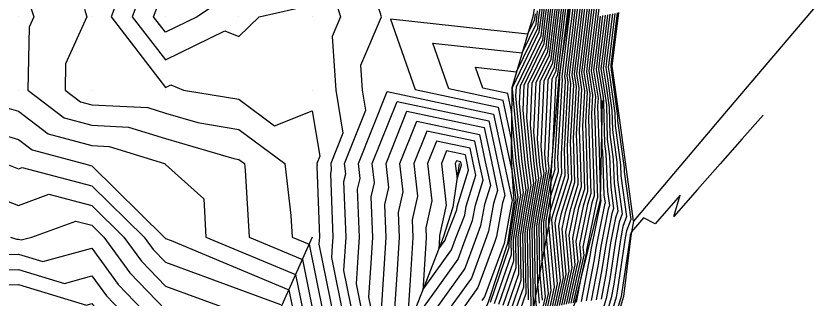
# Model space of a CAD drawing. Extents: x 2188792 to 2191981, y 386090 to 389710.
# Drawn here: x 2191069.9 to 2191179.7, y 388491.8 to 388530.3 of the extents above; entities that cross this region are included whole.
import ezdxf

# ---------------------------------------------------------------- set-up
doc = ezdxf.new("R2010")
doc.units = 0
for name, color, linetype in [('DTM Contours Major', 7, 'Continuous'), ('DTM Contours Minor', 7, 'Continuous'), ('Exist DTM QL2 LIDAR Elevation Point', 7, 'Continuous'), ('PH Exist DTM Breakline', 7, 'Continuous')]:
    doc.layers.add(name, color=color, linetype=linetype)

msp = doc.modelspace()

# ---------------------------------------------------------------- linework, layer by layer
at = {"layer": 'DTM Contours Major'}
for points in [[(2191099.39, 388457.47), (2191100.29, 388458.95), (2191104.36, 388463.62), (2191105.19, 388465.45), (2191109.63, 388471.23), (2191109.75, 388472.16), (2191115.04, 388480.5), (2191115.35, 388483.95), (2191115.95, 388488.58), (2191114.51, 388495.69), (2191114.68, 388498.28), (2191114.81, 388500.23), (2191114.52, 388507.81), (2191114.76, 388508.84), (2191114.59, 388510.25), (2191117.5, 388517.54), (2191117.06, 388520.25), (2191116.83, 388523.64), (2191119.61, 388530.25), (2191117.41, 388537.45)], [(2191141.9, 388490.58), (2191142.34, 388492.56), (2191141.78, 388498.72), (2191141.73, 388502.31), (2191141.85, 388503.1), (2191142.68, 388507.62), (2191143.26, 388509.49), (2191143.24, 388510.01), (2191143.23, 388510.48), (2191143.88, 388521.92), (2191143.87, 388521.99), (2191144.25, 388525.13), (2191144.79, 388529.52), (2191145.67, 388536.64)], [(2191147.16, 388535.83), (2191146.43, 388529.79), (2191146.23, 388528.2), (2191145.52, 388522.34), (2191145.75, 388520.93), (2191145.31, 388513.19), (2191145.38, 388510.72), (2191145.47, 388507.99), (2191144.02, 388503.34), (2191143.71, 388501.77), (2191144.34, 388494.74), (2191143.49, 388490.89)], [(2191100.21, 388534.08), (2191094.55, 388530.25), (2191090.21, 388528.12), (2191088.58, 388530.25), (2191090.21, 388534.54)], [(2191140.31, 388490.74), (2191140.14, 388501.37), (2191140.51, 388503.73), (2191141.4, 388508.59), (2191141.2, 388510.09), (2191140.87, 388513.59), (2191141.22, 388521.42), (2191142.7, 388524.47), (2191143.36, 388529.75), (2191143.96, 388534.64)], [(2191148.59, 388534.32), (2191148.08, 388530.09), (2191147.67, 388526.79), (2191147.18, 388522.69), (2191147.62, 388519.95), (2191147.38, 388515.9), (2191147.53, 388511.44), (2191147.68, 388506.48), (2191147.06, 388504.47), (2191146.09, 388499.71), (2191146.35, 388496.92), (2191145.08, 388491.2)], [(2191137.41, 388490.78), (2191138.65, 388494.37), (2191138.55, 388500.42), (2191139.18, 388504.35), (2191139.65, 388506.96), (2191139.18, 388510.42), (2191138.42, 388518.49), (2191138.53, 388520.83), (2191141.57, 388527.11), (2191141.92, 388529.98), (2191142.25, 388532.63)], [(2191140.54, 388530.63), (2191140.49, 388530.21), (2191140.43, 388529.75), (2191139.51, 388527.85), (2191120.84, 388529.9), (2191124.2, 388520.33), (2191135.53, 388517.93), (2191137.06, 388510.71), (2191137.36, 388509.33), (2191137.9, 388505.32), (2191137.84, 388504.97), (2191136.97, 388499.48), (2191136.98, 388498.77), (2191134.42, 388491.34)], [(2191149.73, 388530.4), (2191149.11, 388525.38), (2191148.83, 388523.04), (2191149.48, 388518.96), (2191149.46, 388518.61), (2191149.58, 388514.99), (2191149.64, 388512.32), (2191149.69, 388511.97), (2191149.91, 388505.95), (2191150.06, 388504.9), (2191149.97, 388504.64), (2191148.8, 388498.75), (2191148.58, 388497.2), (2191147.48, 388491.56)], [(2191151.38, 388530.7), (2191150.55, 388523.97), (2191150.48, 388523.39), (2191150.66, 388522.27), (2191151.37, 388517.12), (2191151.41, 388515.45), (2191152.15, 388510.08), (2191152.21, 388508.59), (2191152.97, 388503.04), (2191152.48, 388501.68), (2191152.14, 388499.92), (2191151.24, 388493.84), (2191150.88, 388491.98), (2191149.47, 388487.23)], [(2191068, 388518.04), (2191070.21, 388517.38), (2191074.28, 388514.32), (2191080.21, 388512.71), (2191082.55, 388512.59), (2191090.08, 388510.25), (2191090.21, 388510.13), (2191095.45, 388505.48), (2191095.74, 388500.25), (2191107.93, 388495.15), (2191108.91, 388490.3)], [(2191132.32, 388513.3), (2191125.79, 388514.68), (2191124.02, 388510.25), (2191124.53, 388505.81), (2191123.8, 388502.58), (2191123.89, 388500.2), (2191123.51, 388494.38), (2191123.07, 388487.54), (2191127.1, 388493.13), (2191130.07, 388497.26), (2191131.03, 388499.9), (2191132.03, 388502.52), (2191132.4, 388504.59), (2191133.46, 388507.98), (2191132.93, 388510.43), (2191132.32, 388513.3)], [(2191067.85, 388497.89), (2191070.21, 388497.92), (2191073.55, 388496.91), (2191080.21, 388498.73), (2191083.78, 388493.82), (2191087.21, 388490.25), (2191087.92, 388487.96), (2191092.25, 388486.98), (2191096.16, 388484.81), (2191101.14, 388482.94), (2191100.98, 388481.18), (2191100.67, 388480.68), (2191100.14, 388476.82), (2191099.23, 388475.64), (2191095.64, 388467.7), (2191094.08, 388465.91), (2191090.51, 388460.05), (2191088.95, 388455.21), (2191085.92, 388451.01), (2191084.18, 388447.68), (2191081.45, 388443.85), (2191079.59, 388440.23), (2191070.41, 388434.68), (2191068.57, 388432.29)]]:
    msp.add_lwpolyline(points, dxfattribs=at)
at = {"layer": 'DTM Contours Minor'}
for points in [[(2191089.07, 388539.11), (2191085.7, 388530.25), (2191090.21, 388524.37), (2191098.3, 388528.33), (2191100.21, 388527.53), (2191102.96, 388530.25), (2191110.21, 388531.84)], [(2191142.22, 388490.64), (2191142.74, 388493), (2191142.08, 388500.32), (2191142.05, 388502.5), (2191142.12, 388502.98), (2191142.62, 388505.72), (2191143.7, 388509.19), (2191143.67, 388510.15), (2191143.64, 388511.02), (2191144.25, 388521.72), (2191144.2, 388522.06), (2191145.08, 388529.33), (2191145.11, 388529.55), (2191146.01, 388537.04)], [(2191146.3, 388536.74), (2191145.44, 388529.61), (2191145.37, 388529.05), (2191144.53, 388522.13), (2191144.63, 388521.53), (2191144.06, 388511.56), (2191144.1, 388510.29), (2191144.14, 388508.89), (2191142.57, 388503.82), (2191142.39, 388502.85), (2191142.36, 388502.68), (2191142.37, 388501.92), (2191143.14, 388493.43), (2191142.54, 388490.7)], [(2191070.21, 388536.68), (2191072.31, 388530.25), (2191071.66, 388528.8), (2191071.49, 388520.25), (2191076.46, 388516.5), (2191080.21, 388515.48), (2191085.19, 388515.23), (2191090.21, 388513.67), (2191099.53, 388510.93), (2191100.21, 388510.82), (2191100.98, 388510.25), (2191101.08, 388509.38), (2191101.6, 388500.25), (2191108.86, 388497.21), (2191110.32, 388489.95)], [(2191141.54, 388491.69), (2191141.19, 388495.53), (2191141.09, 388501.93), (2191141.32, 388503.35), (2191142.45, 388509.57), (2191142.41, 388509.9), (2191142.33, 388510.66), (2191142.84, 388521.77), (2191143.39, 388522.89), (2191144.22, 388529.61), (2191144.99, 388535.84)], [(2191141.58, 388490.51), (2191141.94, 388492.12), (2191141.49, 388497.13), (2191141.41, 388502.12), (2191141.59, 388503.23), (2191142.73, 388509.52), (2191142.82, 388509.79), (2191142.81, 388509.87), (2191142.81, 388509.93), (2191142.93, 388512.09), (2191143.38, 388521.89), (2191143.61, 388522.36), (2191144.5, 388529.57), (2191145.33, 388536.24)], [(2191146.58, 388536.43), (2191145.77, 388529.67), (2191145.66, 388528.76), (2191144.86, 388522.2), (2191145, 388521.33), (2191144.47, 388512.1), (2191144.53, 388510.44), (2191144.59, 388508.59), (2191142.81, 388502.89), (2191142.75, 388502.6), (2191143.54, 388493.87), (2191142.85, 388490.76)], [(2191146.87, 388536.13), (2191146.1, 388529.73), (2191145.94, 388528.48), (2191145.19, 388522.27), (2191145.37, 388521.13), (2191144.89, 388512.64), (2191144.96, 388510.58), (2191145.03, 388508.29), (2191143.42, 388503.12), (2191143.23, 388502.18), (2191143.94, 388494.3), (2191143.17, 388490.82)], [(2191140.74, 388490.82), (2191140.6, 388492.33), (2191140.46, 388501.55), (2191140.78, 388503.6), (2191141.75, 388508.92), (2191141.6, 388510.03), (2191141.35, 388512.61), (2191141.76, 388521.54), (2191142.93, 388523.95), (2191143.64, 388529.71), (2191144.3, 388535.04)], [(2191141.14, 388491.25), (2191140.9, 388493.93), (2191140.78, 388501.74), (2191141.05, 388503.48), (2191142.1, 388509.24), (2191142, 388509.96), (2191141.84, 388511.64), (2191142.3, 388521.65), (2191143.16, 388523.42), (2191143.93, 388529.66), (2191144.64, 388535.44)], [(2191147.44, 388535.53), (2191146.76, 388529.85), (2191146.52, 388527.92), (2191145.85, 388522.41), (2191146.12, 388520.74), (2191145.72, 388513.73), (2191145.81, 388510.87), (2191145.91, 388507.69), (2191144.63, 388503.57), (2191144.19, 388501.36), (2191144.74, 388495.18), (2191143.81, 388490.95)], [(2191147.73, 388535.22), (2191147.09, 388529.91), (2191146.81, 388527.64), (2191146.18, 388522.48), (2191146.49, 388520.54), (2191146.14, 388514.27), (2191146.24, 388511.01), (2191146.36, 388507.39), (2191145.24, 388503.79), (2191144.66, 388500.95), (2191145.14, 388495.61), (2191144.12, 388491.01)], [(2191148.02, 388534.92), (2191147.42, 388529.97), (2191147.1, 388527.35), (2191146.51, 388522.55), (2191146.87, 388520.34), (2191146.55, 388514.81), (2191146.67, 388511.15), (2191146.8, 388507.09), (2191145.84, 388504.02), (2191145.14, 388500.53), (2191145.54, 388496.05), (2191144.44, 388491.07)], [(2191148.3, 388534.62), (2191147.75, 388530.03), (2191147.38, 388527.07), (2191146.85, 388522.62), (2191147.24, 388520.14), (2191146.97, 388515.36), (2191147.1, 388511.29), (2191147.24, 388506.78), (2191146.45, 388504.24), (2191145.62, 388500.12), (2191145.95, 388496.48), (2191144.76, 388491.13)], [(2191084.42, 388534.46), (2191082.82, 388530.25), (2191090.21, 388520.62), (2191090.94, 388520.98), (2191092.67, 388520.25), (2191100.21, 388519.01), (2191105.05, 388515.41), (2191110.21, 388517.44), (2191111.23, 388511.26), (2191110.82, 388510.25), (2191110.85, 388510.05), (2191110.81, 388509.91), (2191111.17, 388500.24), (2191111.15, 388499.84), (2191111.11, 388499.3), (2191113.13, 388489.27)], [(2191138.61, 388490.55), (2191139.32, 388492.61), (2191139.19, 388500.8), (2191139.71, 388504.1), (2191140.35, 388507.61), (2191139.99, 388510.29), (2191139.4, 388516.53), (2191139.6, 388521.07), (2191142.02, 388526.06), (2191142.5, 388529.89), (2191142.93, 388533.43)], [(2191139.65, 388491.73), (2191139.51, 388500.99), (2191139.98, 388503.97), (2191140.7, 388507.94), (2191140.39, 388510.22), (2191139.89, 388515.55), (2191140.14, 388521.18), (2191142.25, 388525.53), (2191142.78, 388529.84), (2191143.28, 388533.84)], [(2191139.98, 388490.86), (2191139.82, 388501.18), (2191140.25, 388503.85), (2191141.05, 388508.26), (2191140.79, 388510.16), (2191140.38, 388514.57), (2191140.68, 388521.3), (2191142.48, 388525), (2191143.07, 388529.8), (2191143.62, 388534.24)], [(2191148.87, 388534.02), (2191148.41, 388530.15), (2191147.96, 388526.51), (2191147.51, 388522.76), (2191147.99, 388519.75), (2191147.8, 388516.44), (2191147.95, 388511.58), (2191148.12, 388506.18), (2191147.66, 388504.7), (2191146.57, 388499.29), (2191146.75, 388497.35), (2191145.39, 388491.26)], [(2191149.16, 388533.71), (2191148.74, 388530.22), (2191148.25, 388526.23), (2191147.84, 388522.83), (2191148.36, 388519.55), (2191148.22, 388516.98), (2191148.38, 388511.72), (2191148.57, 388505.88), (2191148.27, 388504.92), (2191147.05, 388498.88), (2191147.15, 388497.79), (2191145.71, 388491.32)], [(2191149.45, 388533.41), (2191149.07, 388530.28), (2191148.54, 388525.95), (2191148.17, 388522.9), (2191148.74, 388519.35), (2191148.63, 388517.52), (2191148.81, 388511.86), (2191149.01, 388505.58), (2191148.87, 388505.15), (2191147.53, 388498.47), (2191147.55, 388498.23), (2191146.76, 388494.69), (2191146.12, 388491.39)], [(2191113.15, 388533.19), (2191114.04, 388530.25), (2191112.91, 388527.55), (2191113.4, 388520.25), (2191114.37, 388514.4), (2191112.71, 388510.25), (2191112.8, 388509.45), (2191112.67, 388508.86), (2191112.99, 388500.24), (2191112.91, 388499.06), (2191112.81, 388497.49), (2191114.54, 388488.92)], [(2191138.01, 388490.66), (2191138.98, 388493.49), (2191138.87, 388500.61), (2191139.44, 388504.22), (2191140, 388507.28), (2191139.59, 388510.35), (2191138.91, 388517.51), (2191139.06, 388520.95), (2191141.79, 388526.59), (2191142.21, 388529.93), (2191142.59, 388533.03)], [(2191079.21, 388531.25), (2191079.53, 388530.25), (2191076.64, 388523.82), (2191076.57, 388520.25), (2191078.64, 388518.68), (2191080.21, 388518.26), (2191087.83, 388517.87), (2191090.21, 388517.13), (2191094.63, 388515.83), (2191100.21, 388514.91), (2191106.49, 388510.25), (2191107.28, 388503.18), (2191107.45, 388500.25), (2191109.78, 388499.27), (2191111.73, 388489.61)], [(2191135.61, 388491.12), (2191137.65, 388497.01), (2191137.6, 388499.86), (2191138.37, 388504.72), (2191138.6, 388505.98), (2191137.97, 388510.61), (2191137.34, 388517.33), (2191136.82, 388519.78), (2191133.41, 388520.5), (2191132.4, 388523.38), (2191138.01, 388522.76), (2191140.89, 388528.7), (2191141.06, 388530.12), (2191141.22, 388531.43)], [(2191136.21, 388491), (2191137.98, 388496.13), (2191137.92, 388500.05), (2191138.64, 388504.6), (2191138.95, 388506.3), (2191138.38, 388510.55), (2191137.44, 388520.44), (2191137.45, 388520.6), (2191141.11, 388528.17), (2191141.35, 388530.07), (2191141.57, 388531.83)], [(2191136.81, 388490.89), (2191138.31, 388495.25), (2191138.24, 388500.24), (2191138.91, 388504.47), (2191139.3, 388506.63), (2191138.78, 388510.48), (2191137.93, 388519.46), (2191137.99, 388520.71), (2191141.34, 388527.64), (2191141.63, 388530.02), (2191141.91, 388532.23)], [(2191135.02, 388491.23), (2191137.31, 388497.89), (2191137.29, 388499.67), (2191138.1, 388504.85), (2191138.25, 388505.65), (2191137.57, 388510.68), (2191137.3, 388513.54), (2191136.18, 388518.86), (2191128.8, 388520.41), (2191126.62, 388526.64), (2191138.76, 388525.31), (2191140.66, 388529.22), (2191140.77, 388530.16), (2191140.88, 388531.03)], [(2191149.4, 388530.34), (2191148.83, 388525.66), (2191148.5, 388522.97), (2191149.11, 388519.15), (2191149.05, 388518.07), (2191149.24, 388512.01), (2191149.41, 388506.76), (2191149.45, 388505.42), (2191149.48, 388505.27), (2191149.46, 388505.23), (2191148.14, 388498.52), (2191148.04, 388497.87), (2191146.8, 388491.47)], [(2191150.06, 388530.46), (2191149.4, 388525.1), (2191149.16, 388523.11), (2191149.78, 388519.26), (2191149.86, 388518.66), (2191150, 388512.95), (2191150.18, 388511.59), (2191150.37, 388506.48), (2191150.64, 388504.53), (2191150.47, 388504.05), (2191149.47, 388498.99), (2191149.11, 388496.53), (2191148.16, 388491.64)], [(2191150.39, 388530.52), (2191149.69, 388524.82), (2191149.49, 388523.18), (2191150, 388520.01), (2191150.24, 388518.27), (2191150.35, 388513.57), (2191150.68, 388511.21), (2191150.83, 388507.01), (2191151.22, 388504.15), (2191150.97, 388503.46), (2191150.14, 388499.22), (2191149.64, 388495.86), (2191148.84, 388491.73)], [(2191151.05, 388530.64), (2191150.27, 388524.25), (2191150.15, 388523.32), (2191150.44, 388521.52), (2191150.99, 388517.5), (2191151.06, 388514.83), (2191151.66, 388510.45), (2191151.75, 388508.06), (2191152.39, 388503.41), (2191151.98, 388502.27), (2191151.47, 388499.69), (2191150.71, 388494.51), (2191150.2, 388491.89), (2191148.99, 388487.8)], [(2191150.72, 388530.58), (2191149.98, 388524.54), (2191149.82, 388523.25), (2191150.22, 388520.77), (2191150.62, 388517.89), (2191150.7, 388514.2), (2191151.17, 388510.83), (2191151.29, 388507.53), (2191151.81, 388503.78), (2191151.48, 388502.86), (2191150.8, 388499.46), (2191150.18, 388495.18), (2191149.52, 388491.81)], [(2191151.71, 388530.76), (2191150.84, 388523.69), (2191150.82, 388523.46), (2191150.89, 388523.03), (2191151.75, 388516.73), (2191151.77, 388516.08), (2191152.65, 388509.7), (2191152.67, 388509.12), (2191153.55, 388502.67), (2191152.99, 388501.09), (2191152.8, 388500.16), (2191151.77, 388493.17), (2191151.56, 388492.06), (2191149.96, 388486.66)], [(2191117.35, 388488.23), (2191116.21, 388493.89), (2191116.45, 388497.5), (2191116.62, 388500.23), (2191116.38, 388506.77), (2191116.71, 388508.23), (2191116.48, 388510.25), (2191120.4, 388520.07), (2191134.89, 388517), (2191136.23, 388510.66), (2191137.41, 388505.22), (2191137.35, 388505.04), (2191136.39, 388499.6), (2191136.32, 388499.4), (2191133.65, 388492.11), (2191133.29, 388491.61)], [(2191118.76, 388487.89), (2191117.91, 388492.09), (2191118.21, 388496.72), (2191118.44, 388500.22), (2191118.23, 388505.72), (2191118.67, 388507.63), (2191118.36, 388510.25), (2191121.74, 388518.72), (2191134.25, 388516.08), (2191135.41, 388510.6), (2191136.42, 388505.91), (2191136.12, 388504.93), (2191135.3, 388500.33), (2191135, 388499.53), (2191132.76, 388493.39), (2191131.74, 388491.99), (2191130.18, 388489.82)], [(2191119.62, 388490.29), (2191119.98, 388495.94), (2191120.25, 388500.21), (2191120.09, 388504.67), (2191120.62, 388507.02), (2191120.25, 388510.25), (2191123.09, 388517.37), (2191133.61, 388515.15), (2191134.58, 388510.54), (2191135.43, 388506.6), (2191134.88, 388504.82), (2191134.21, 388501.06), (2191133.68, 388499.65), (2191131.86, 388494.68), (2191130.19, 388492.37), (2191127.63, 388488.8)], [(2191121.58, 388487.2), (2191121.32, 388488.48), (2191121.75, 388495.16), (2191122.07, 388500.21), (2191121.94, 388503.62), (2191122.57, 388506.41), (2191122.13, 388510.25), (2191124.44, 388516.02), (2191132.97, 388514.22), (2191133.76, 388510.49), (2191134.45, 388507.29), (2191133.64, 388504.7), (2191133.12, 388501.79), (2191132.36, 388499.78), (2191130.97, 388495.97), (2191128.65, 388492.75), (2191125.07, 388487.79), (2191123.72, 388486.34), (2191120.9, 388481.99), (2191121.58, 388487.2)], [(2191171.56, 388516.85), (2191168.71, 388513.61), (2191165.74, 388510.24), (2191162.65, 388506.73), (2191159.42, 388503.06), (2191160.28, 388505.98), (2191156.88, 388502.07), (2191155.3, 388502.89), (2191153.65, 388500.96), (2191153.49, 388500.5), (2191153.47, 388500.39), (2191152.31, 388492.5), (2191152.24, 388492.15), (2191150.44, 388486.09)], [(2191065.04, 388515.08), (2191070.21, 388513.55), (2191072.09, 388512.13), (2191079.05, 388510.25), (2191080.21, 388509.94), (2191090.06, 388500.25), (2191090.12, 388500.16), (2191090.21, 388500.07), (2191091.02, 388499.77), (2191107.01, 388493.08), (2191107.51, 388490.64)], [(2191131.68, 388512.37), (2191127.13, 388513.33), (2191125.9, 388510.25), (2191126.48, 388505.2), (2191125.65, 388501.53), (2191125.7, 388500.2), (2191125.28, 388493.6), (2191125.25, 388493.09), (2191125.55, 388493.51), (2191129.17, 388498.54), (2191129.71, 388500.03), (2191130.95, 388503.24), (2191131.16, 388504.48), (2191132.47, 388508.67), (2191132.1, 388510.38), (2191131.68, 388512.37)], [(2191131.04, 388511.44), (2191128.48, 388511.98), (2191127.79, 388510.25), (2191128.44, 388504.59), (2191127.51, 388500.48), (2191127.52, 388500.19), (2191127.42, 388498.64), (2191128.28, 388499.83), (2191128.39, 388500.15), (2191129.86, 388503.97), (2191129.92, 388504.36), (2191131.49, 388509.36), (2191131.28, 388510.32), (2191131.04, 388511.44)], [(2191130.4, 388510.51), (2191129.83, 388510.64), (2191129.67, 388510.25), (2191129.91, 388508.17), (2191130.5, 388510.05), (2191130.45, 388510.26), (2191130.4, 388510.51)], [(2191068.42, 388510.25), (2191070.21, 388509.56), (2191070.71, 388509.74), (2191080.21, 388507.25), (2191087.32, 388500.25), (2191088.54, 388498.58), (2191090.21, 388496.83), (2191105.89, 388491.1)], [(2191063.17, 388507.28), (2191070.21, 388504.57), (2191074.37, 388506.09), (2191080.21, 388504.55), (2191084.58, 388500.25), (2191086.95, 388496.99), (2191090.21, 388493.59), (2191098.32, 388490.63), (2191104.45, 388488.33), (2191103.79, 388481.05), (2191102.49, 388478.98), (2191102.04, 388475.7), (2191100.42, 388473.6), (2191097.39, 388466.88), (2191095.32, 388464.52), (2191092.29, 388459.53), (2191090.32, 388453.41), (2191087.93, 388450.1), (2191085.78, 388445.99), (2191083.67, 388443.03), (2191081.41, 388438.64), (2191070.29, 388431.92), (2191069.59, 388431.01)], [(2191069.15, 388500.25), (2191069.93, 388499.97), (2191070.21, 388499.98), (2191070.6, 388499.86), (2191072.02, 388500.25), (2191078.03, 388502.43), (2191080.21, 388501.86), (2191081.85, 388500.25), (2191085.37, 388495.41), (2191090.21, 388490.35)], [(2191065.76, 388495.8), (2191070.21, 388495.86), (2191076.5, 388493.95), (2191080.21, 388494.97), (2191082.2, 388492.24), (2191084.11, 388490.25), (2191085.55, 388485.59), (2191094.36, 388483.6), (2191099.64, 388480.67), (2191099.19, 388477.38), (2191098.63, 388476.65), (2191094.77, 388468.11), (2191093.46, 388466.6), (2191089.62, 388460.31), (2191088.27, 388456.1), (2191084.92, 388451.46), (2191083.38, 388448.52), (2191080.34, 388444.25), (2191078.67, 388441.02), (2191070.47, 388436.06), (2191068.06, 388432.92)], [(2191063.68, 388493.72), (2191070.21, 388493.8), (2191079.46, 388491), (2191080.21, 388491.21), (2191080.61, 388490.65), (2191081, 388490.25), (2191083.19, 388483.22), (2191096.46, 388480.23), (2191098.41, 388479.15), (2191098.24, 388477.94), (2191098.03, 388477.67), (2191093.9, 388468.52), (2191092.84, 388467.3), (2191088.74, 388460.56), (2191087.59, 388457), (2191083.91, 388451.91), (2191082.58, 388449.36), (2191079.23, 388444.66), (2191077.76, 388441.81), (2191070.54, 388437.44), (2191067.56, 388433.56)]]:
    msp.add_lwpolyline(points, dxfattribs=at)
at = {"layer": 'Exist DTM QL2 LIDAR Elevation Point'}
for p, q in [((2191070.21, 388530.25), (2191070.21, 388530.25)), ((2191080.21, 388530.25), (2191080.21, 388530.25)), ((2191090.21, 388530.25), (2191090.21, 388530.25)), ((2191100.21, 388530.25), (2191100.21, 388530.25)), ((2191110.21, 388530.25), (2191110.21, 388530.25)), ((2191120.21, 388530.25), (2191120.21, 388530.25)), ((2191070.21, 388520.25), (2191070.21, 388520.25)), ((2191080.21, 388520.25), (2191080.21, 388520.25)), ((2191090.21, 388520.25), (2191090.21, 388520.25)), ((2191100.21, 388520.25), (2191100.21, 388520.25)), ((2191110.21, 388520.25), (2191110.21, 388520.25)), ((2191120.21, 388520.25), (2191120.21, 388520.25)), ((2191070.21, 388510.25), (2191070.21, 388510.25)), ((2191080.21, 388510.25), (2191080.21, 388510.25)), ((2191090.21, 388510.25), (2191090.21, 388510.25)), ((2191100.21, 388510.25), (2191100.21, 388510.25)), ((2191110.21, 388510.25), (2191110.21, 388510.25)), ((2191070.21, 388500.25), (2191070.21, 388500.25)), ((2191080.21, 388500.25), (2191080.21, 388500.25)), ((2191090.21, 388500.25), (2191090.21, 388500.25))]:
    msp.add_line(p, q, dxfattribs=at)
at = {"layer": 'PH Exist DTM Breakline'}
for points in [[(2191169.02, 388589.3), (2191165.48, 388578.72), (2191161.86, 388570.67), (2191159.73, 388563.47), (2191155.33, 388556.81), (2191149.99, 388549.45), (2191146.01, 388537.04), (2191144.9, 388529.51), (2191143.78, 388521.97), (2191142.74, 388509.84), (2191142.54, 388502.79), (2191140.22, 388490.25), (2191136, 388481.59), (2191130.27, 388472.46), (2191125.52, 388466.42), (2191121.95, 388460.85), (2191117.06, 388453.2), (2191112.16, 388445.54), (2191107.93, 388439.12), (2191103.69, 388432.69)], [(2191141.51, 388538.03), (2191140.22, 388530.25), (2191137.37, 388520.58), (2191137.27, 388510.73), (2191137.63, 388505.07), (2191136.76, 388499.36), (2191134.15, 388491.39), (2191130.47, 388482.21), (2191125.63, 388475.25), (2191120.21, 388470.24), (2191116.61, 388463.33), (2191112.18, 388454.94), (2191108.27, 388449.27), (2191104.37, 388443.59), (2191099.67, 388436.04), (2191092.91, 388425.94), (2191089.84, 388420.57), (2191080.62, 388412.18), (2191073.67, 388406.78), (2191066.66, 388401.53), (2191061.18, 388397.26), (2191055.69, 388393)], [(2191179.7, 388532.86), (2191173.26, 388525.25), (2191166.82, 388517.64), (2191160.37, 388510.04), (2191153.93, 388502.43), (2191152.96, 388509.46), (2191152, 388516.48), (2191151.03, 388523.51), (2191151.92, 388530.8)], [(2191149.66, 388518.86), (2191149.52, 388512.1), (2191149.38, 388505.33), (2191147.66, 388498.35), (2191145.95, 388491.37), (2191143.73, 388484.6), (2191141.3, 388480.89), (2191136.21, 388474.24), (2191130.26, 388466.55)], [(2191130.21, 388510.25), (2191129.35, 388504.31), (2191128.03, 388500.19), (2191125.42, 388493.54), (2191122.82, 388486.89), (2191120.21, 388480.25), (2191112.63, 388469.46), (2191106.99, 388462.39), (2191102.39, 388456.59), (2191095.39, 388446.74)], [(2191153.93, 388502.43), (2191153.55, 388500.42), (2191152.56, 388492.19), (2191150.67, 388485.82), (2191147.61, 388480.03), (2191139.75, 388473.89), (2191134.72, 388468.63), (2191129.69, 388463.37), (2191124.66, 388458.12), (2191118.43, 388448.06), (2191113.15, 388437.51), (2191110.46, 388430.27), (2191107.4, 388421.87), (2191105.18, 388415.2), (2191101.37, 388408.37), (2191096.94, 388402.54), (2191089.28, 388395.95), (2191082.32, 388391.35), (2191075.35, 388386.76), (2191068.39, 388382.16), (2191061.42, 388377.57)], [(2191110.21, 388500.25), (2191106.08, 388490.99), (2191100.09, 388481.23), (2191097.69, 388478.26), (2191090.21, 388470.24)]]:
    msp.add_lwpolyline(points, dxfattribs=at)

doc.saveas('drawing.dxf')
